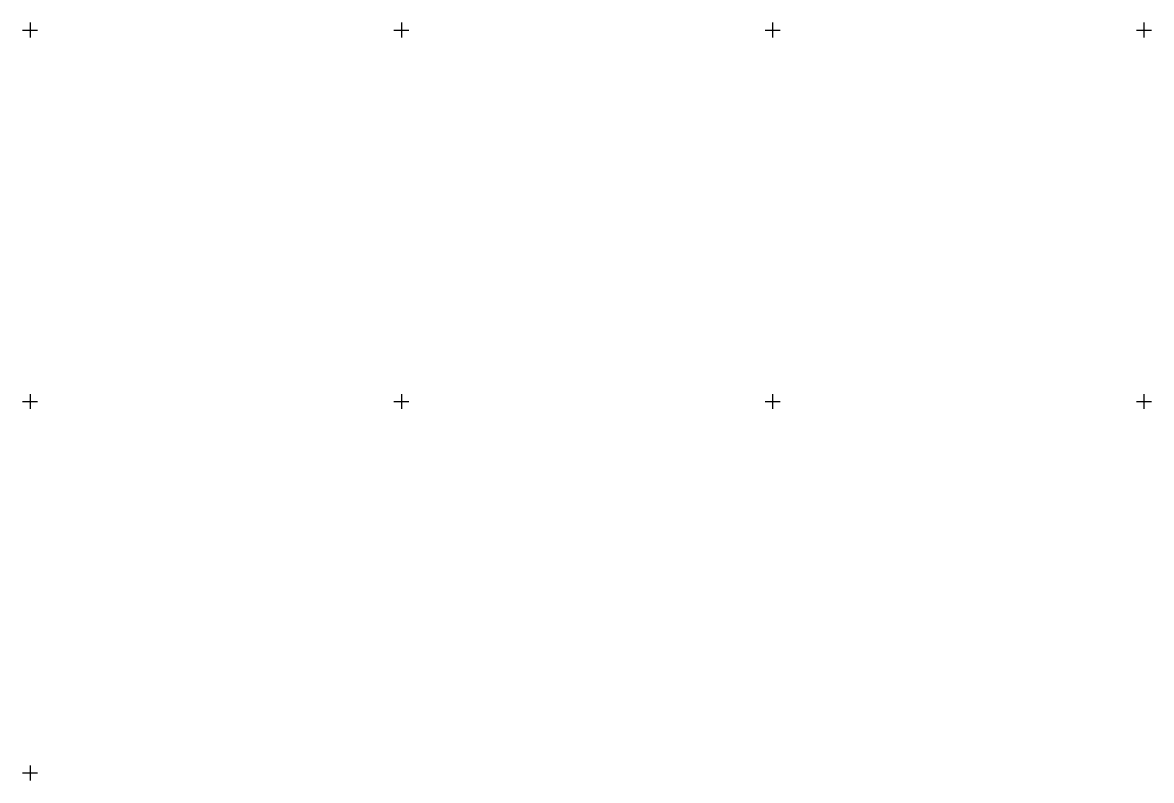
# Model space of a CAD drawing. Extents: x -866402 to -860377, y -1041908 to -1038598.
# Drawn here: x -864002 to -863698, y -1041702 to -1041498 of the extents above; entities that cross this region are included whole.
import ezdxf

# ---------------------------------------------------------------- set-up
doc = ezdxf.new("R2010")
doc.units = 0
doc.layers.add('Vrstva 5', color=7, linetype='Continuous')

msp = doc.modelspace()

# ---------------------------------------------------------------- linework, layer by layer
at = {"layer": 'Vrstva 5'}
for p, q in [((-864002, -1041500), (-863998, -1041500)), ((-864000, -1041498), (-864000, -1041502)), ((-863902, -1041500), (-863898, -1041500)), ((-863900, -1041498), (-863900, -1041502)), ((-863802, -1041500), (-863798, -1041500)), ((-863800, -1041498), (-863800, -1041502)), ((-863702, -1041500), (-863698, -1041500)), ((-863700, -1041498), (-863700, -1041502)), ((-864000, -1041598), (-864000, -1041602)), ((-863900, -1041598), (-863900, -1041602)), ((-863800, -1041598), (-863800, -1041602)), ((-863700, -1041598), (-863700, -1041602)), ((-864002, -1041600), (-863998, -1041600)), ((-863902, -1041600), (-863898, -1041600)), ((-863802, -1041600), (-863798, -1041600)), ((-863702, -1041600), (-863698, -1041600)), ((-864000, -1041698), (-864000, -1041702)), ((-864002, -1041700), (-863998, -1041700))]:
    msp.add_line(p, q, dxfattribs=at)

doc.saveas('drawing.dxf')
